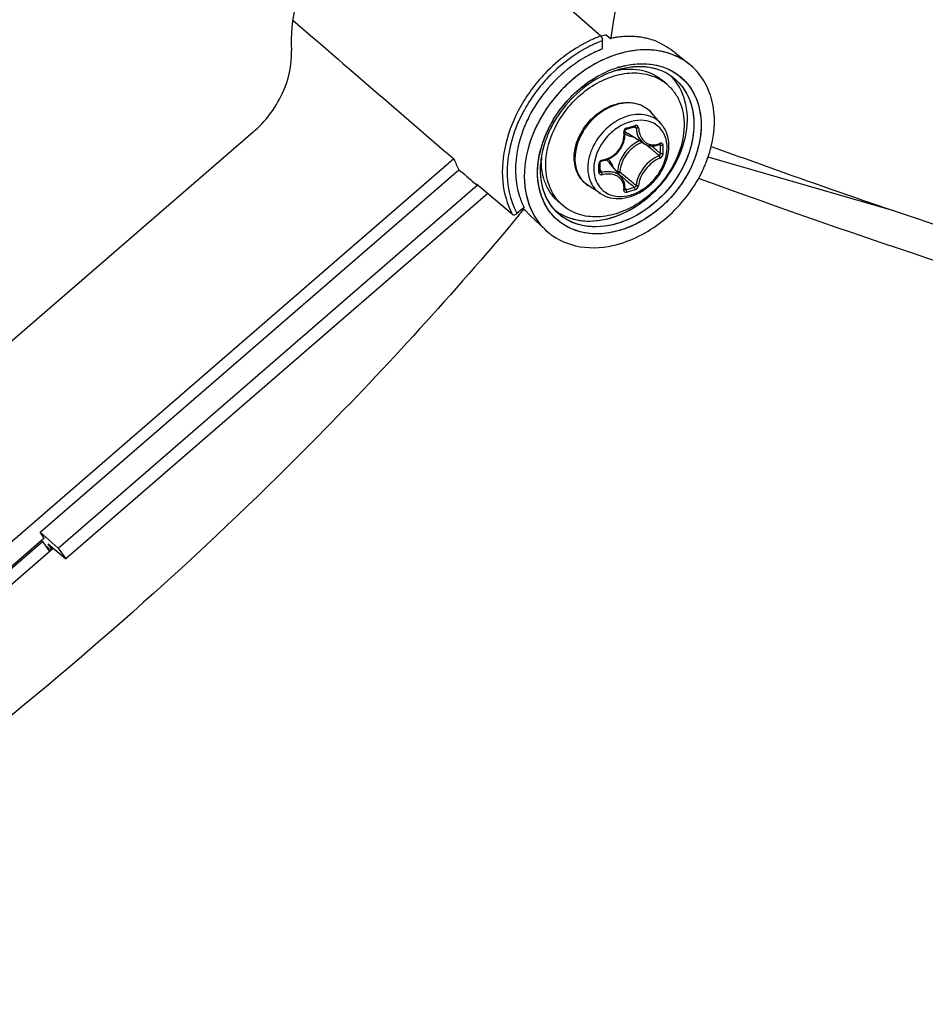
# Model space of a CAD drawing. Header units: millimetres. Extents: x 0 to 420, y 0 to 297.
# Tile 421 of 514: x 339.88 to 344.98, y 212.04 to 217.59. Entities that reach past the tile are written whole.
import ezdxf

# ---------------------------------------------------------------- set-up
doc = ezdxf.new("R2010")
doc.units = ezdxf.units.MM
doc.header["$LTSCALE"] = 23.1
doc.layers.get('0').update_dxf_attribs({"linetype": 'CONTINUOUS'})

msp = doc.modelspace()

# ---------------------------------------------------------------- linework, layer by layer
at = {"color": 7, "linetype": 'Continuous'}
for p, q in [((342.9529, 217.67), (343.153, 217.4937)), ((343.1629, 217.4208), (343.1629, 217.4677)), ((343.1837, 217.5004), (343.2082, 217.4802)), ((343.2102, 217.4959), (343.2075, 217.4803)), ((343.2105, 217.4954), (343.208, 217.4798)), ((343.2092, 217.4804), (343.2082, 217.4802)), ((343.2082, 217.4802), (343.2092, 217.4804)), ((343.2092, 217.4804), (343.2082, 217.4802)), ((343.5692, 217.4003), (343.6515, 217.3346)), ((343.2461, 217.3155), (343.2469, 217.3157)), ((343.5268, 217.22), (343.5018, 217.2417)), ((343.4917, 217.0001), (343.4364, 217.0626)), ((343.2966, 216.9687), (343.3115, 216.9729)), ((343.3408, 216.9815), (343.352, 216.9755)), ((343.3429, 216.9804), (343.3458, 216.9788)), ((341.1934, 216.9514), (337.052, 213.3649)), ((343.3978, 216.8863), (343.3049, 216.9438)), ((343.4381, 216.8739), (343.4405, 216.8719)), ((343.4816, 216.882), (343.4887, 216.8783)), ((343.4854, 216.8838), (343.4845, 216.8832)), ((343.4845, 216.8832), (343.4858, 216.8836)), ((343.4858, 216.8836), (343.4864, 216.8837)), ((342.3255, 216.8007), (339.5969, 214.4376)), ((344.8041, 216.5089), (343.7572, 216.8111)), ((339.9944, 214.6968), (342.3537, 216.74)), ((343.1484, 216.7592), (343.1483, 216.7779)), ((343.1483, 216.7306), (343.1485, 216.7541)), ((343.1485, 216.7541), (343.1484, 216.7592)), ((343.27, 216.6974), (343.2, 216.7808)), ((343.1484, 216.7375), (343.1577, 216.7251)), ((343.2469, 216.7302), (343.2433, 216.7292)), ((343.2566, 216.7134), (343.2722, 216.7001)), ((343.2566, 216.7134), (343.2722, 216.7001)), ((343.2722, 216.7001), (343.29, 216.6851)), ((343.7083, 216.6895), (343.7034, 216.6913)), ((343.7085, 216.6893), (343.7035, 216.6912)), ((340.0959, 214.608), (342.4563, 216.6522)), ((342.4392, 216.6668), (342.4422, 216.6642)), ((342.4422, 216.6642), (342.4563, 216.6522)), ((342.6553, 216.488), (342.4525, 216.659)), ((342.4563, 216.6522), (342.4526, 216.659)), ((343.1503, 216.6058), (343.0806, 216.6517)), ((343.2878, 216.6292), (343.2887, 216.6284)), ((343.2885, 216.6363), (343.2945, 216.6281)), ((342.5157, 216.6057), (340.1383, 214.5468)), ((343.2887, 216.6284), (343.2896, 216.6279)), ((342.7208, 216.5276), (342.6802, 216.4924)), ((342.7151, 216.5215), (342.728, 216.5095)), ((342.9376, 216.5397), (342.9126, 216.5613)), ((342.6851, 216.4762), (342.6784, 216.4684)), ((342.6911, 216.4834), (342.6785, 216.4684)), ((342.691, 216.4835), (342.6851, 216.4762)), ((342.7188, 216.5171), (342.7162, 216.5139)), ((342.719, 216.517), (342.7164, 216.5138)), ((342.7531, 216.4833), (342.728, 216.5095)), ((342.7531, 216.4833), (342.8421, 216.3999)), ((343.261, 216.3237), (343.2642, 216.3246)), ((340.0171, 214.664), (339.9944, 214.6968)), ((339.9944, 214.6968), (340.0959, 214.608)), ((339.6553, 214.3407), (340.007, 214.6453)), ((340.0171, 214.664), (339.6565, 214.3517)), ((340.007, 214.6453), (340.0013, 214.6503)), ((340.007, 214.6453), (340.046, 214.589)), ((340.0604, 214.6015), (340.0398, 214.6312)), ((340.0398, 214.6312), (340.1383, 214.5468)), ((339.7089, 214.2971), (340.0674, 214.6076)), ((340.0549, 214.5967), (340.0199, 214.6267)), ((340.0959, 214.608), (340.1383, 214.5468))]:
    msp.add_line(p, q, dxfattribs=at)
for points in [[(343.2887, 216.9457), (343.2878, 216.9562), (343.2879, 216.9576), (343.2881, 216.9591), (343.2886, 216.9607), (343.2892, 216.9622), (343.2901, 216.9637), (343.2911, 216.965), (343.2922, 216.9662), (343.2935, 216.9672), (343.2948, 216.968), (343.2961, 216.9686), (343.2966, 216.9687)], [(343.3115, 216.9729), (343.3203, 216.9754), (343.3292, 216.978), (343.344, 216.9824)], [(343.344, 216.9824), (343.3446, 216.9826), (343.3456, 216.9827), (343.3465, 216.9826), (343.3473, 216.9824), (343.3476, 216.9823)], [(343.1591, 216.7893), (343.1688, 216.7911), (343.1815, 216.7947), (343.1938, 216.7993), (343.2058, 216.805), (343.2173, 216.8118), (343.2282, 216.8195), (343.2385, 216.8282), (343.2479, 216.8376), (343.2566, 216.8479), (343.2643, 216.8587), (343.2711, 216.8702), (343.2768, 216.8822), (343.2815, 216.8945), (343.285, 216.9071), (343.2874, 216.9199), (343.2887, 216.9328), (343.2887, 216.9457)], [(343.3977, 216.8863), (343.4014, 216.8841), (343.4098, 216.8801), (343.4187, 216.877), (343.4279, 216.875), (343.4374, 216.8739)], [(343.4374, 216.8739), (343.4472, 216.8739), (343.4571, 216.8749), (343.4671, 216.8771), (343.4771, 216.8802), (343.4845, 216.8832)], [(343.1483, 216.7779), (343.1484, 216.7787), (343.1486, 216.78), (343.1491, 216.7814), (343.1498, 216.7828), (343.1507, 216.7841), (343.1518, 216.7854), (343.153, 216.7865), (343.1544, 216.7874), (343.1558, 216.7882), (343.1572, 216.7888), (343.1587, 216.7892), (343.1591, 216.7893)], [(343.149, 216.7282), (343.1487, 216.7287), (343.1484, 216.7294), (343.1483, 216.7302), (343.1483, 216.7306)], [(343.2832, 216.6749), (343.2794, 216.6833), (343.2747, 216.6912), (343.27, 216.6974)], [(343.2879, 216.6301), (343.2886, 216.6373), (343.2888, 216.6472), (343.2879, 216.6568), (343.2861, 216.6661), (343.2832, 216.6749)], [(343.2878, 216.6292), (343.2878, 216.6292), (343.2879, 216.6291), (343.2878, 216.6292), (343.2878, 216.6295), (343.2879, 216.6301)]]:
    msp.add_lwpolyline(points, dxfattribs=at)
for centre, radius, start, end in [((343.4433, 216.7327), 0.8147, 116.4045, 120.9289), ((343.4276, 216.7638), 0.7799, 114.0556, 116.3878), ((343.4225, 216.775), 0.7676, 113.8899, 114.0499), ((343.4212, 216.7778), 0.7645, 113.4648, 113.8901), ((343.4147, 216.7932), 0.7478, 110.8768, 113.473), ((343.4182, 216.7887), 0.7255, 110.6059, 113.5943), ((343.4083, 216.8096), 0.7302, 110.4685, 110.8683), ((343.3013, 216.9338), 0.5786, 103.1888, 104.6617), ((343.2983, 216.9465), 0.5656, 101.6934, 103.189), ((343.3193, 216.9442), 0.5474, 98.9734, 101.6025), ((343.3193, 216.9443), 0.5473, 98.9734, 101.6041), ((343.3165, 216.9619), 0.5295, 96.6889, 98.9718), ((343.3165, 216.9619), 0.5294, 96.6886, 98.9718), ((343.3143, 216.9815), 0.5098, 93.8318, 96.6928), ((343.3129, 217.0019), 0.4893, 91.4737, 93.8283), ((343.3129, 217.0019), 0.4893, 91.4736, 93.8285), ((343.3124, 217.021), 0.4702, 88.3667, 91.4766), ((343.3128, 217.0379), 0.4533, 85.9726, 88.3618), ((343.3141, 217.0546), 0.4366, 82.5485, 85.9784), ((343.3161, 217.0702), 0.4208, 80.1966, 82.5411), ((343.3184, 217.0838), 0.407, 76.2109, 80.2031), ((343.3212, 217.0953), 0.3952, 74.1671, 76.2009), ((343.3256, 217.1101), 0.3798, 67.9223, 74.1936), ((343.2422, 216.9746), 0.5373, 58.5675, 65.1127), ((343.4662, 216.6946), 0.8592, 122.0314, 124.7653), ((343.4535, 216.7159), 0.8064, 116.5419, 123.9809), ((343.4567, 216.7097), 0.8413, 120.9096, 122.0256), ((343.4113, 216.7749), 0.692, 111.0355, 118.245), ((343.4329, 216.7555), 0.7618, 114.8201, 116.4872), ((343.4278, 216.7663), 0.7498, 113.9575, 114.8181), ((343.4253, 216.772), 0.7436, 113.5833, 113.9569), ((343.4935, 216.6569), 0.9057, 124.824, 135.0673), ((343.4937, 216.6571), 0.8776, 124.0112, 135.1134), ((343.4316, 216.7359), 0.736, 118.1969, 120.8141), ((343.5095, 216.64), 0.929, 135.0228, 135.3234), ((343.3907, 216.8177), 0.5051, 106.8935, 109.0217), ((343.3902, 216.8204), 0.5024, 107.325, 109.0726), ((343.3856, 216.8351), 0.487, 106.1133, 107.3224), ((343.3217, 216.8992), 0.4083, 100.9863, 101.4562), ((343.3876, 216.8278), 0.4945, 106.0617, 106.8891), ((343.3209, 216.9038), 0.4037, 99.9899, 100.9873), ((343.4009, 216.8212), 0.518, 106.1134, 107.3858), ((343.3835, 216.8423), 0.4795, 105.1134, 106.1115), ((343.3858, 216.8341), 0.488, 105.118, 106.062), ((343.3808, 216.8528), 0.4686, 102.1752, 105.1211), ((343.3841, 216.8404), 0.4814, 104.2982, 105.1178), ((343.3814, 216.8513), 0.4702, 102.206, 104.3032), ((343.3756, 216.8777), 0.4432, 97.0037, 102.1986), ((343.3756, 216.8793), 0.4416, 97.0256, 102.2393), ((343.3718, 216.9075), 0.4132, 93.5516, 96.9852), ((343.3713, 216.9122), 0.4084, 93.525, 96.9991), ((343.3698, 216.9379), 0.3827, 87.9835, 93.5437), ((343.37, 216.9386), 0.382, 88.0031, 93.5752), ((343.3706, 216.9627), 0.3579, 84.1499, 87.9618), ((343.3707, 216.9641), 0.3565, 84.1477, 87.9747), ((343.3731, 216.9866), 0.3339, 77.9609, 84.1695), ((343.3773, 217.0067), 0.3133, 73.9237, 77.9326), ((343.3776, 217.0081), 0.3119, 73.9067, 77.9342), ((343.3815, 217.0216), 0.2979, 66.5843, 73.9187), ((343.3819, 217.0224), 0.297, 66.58, 73.9364), ((343.3859, 217.032), 0.2865, 62.9399, 66.5552), ((343.3861, 217.0325), 0.286, 62.9284, 66.5497), ((343.4346, 217.063), 0.3475, 49.4339, 51.3906), ((343.4347, 217.0631), 0.3474, 49.4293, 51.3842), ((343.5136, 216.6362), 0.9065, 135.3741, 142.5014), ((343.5108, 216.6389), 0.9026, 135.0598, 135.3701), ((343.3604, 217.0278), 0.2542, 49.1138, 56.5118), ((343.3915, 217.0428), 0.2744, 51.4497, 62.9668), ((343.3917, 217.043), 0.2742, 51.4535, 62.9817), ((343.3491, 217.0655), 0.2832, 42.6021, 45.798), ((343.3482, 217.0647), 0.2844, 41.9998, 42.6077), ((343.3482, 217.0647), 0.2844, 41.9994, 42.6035), ((343.4987, 216.6471), 0.888, 142.4789, 150.9431), ((343.4695, 216.6639), 0.8543, 150.9746, 153.659), ((343.3211, 216.9605), 0.1539, 50.5352, 52.3899), ((343.3213, 216.9607), 0.1537, 47.2036, 50.5349), ((343.3207, 216.9601), 0.1545, 41.5302, 47.1948), ((343.4232, 216.6951), 0.7576, 152.8015, 159.4938), ((343.4693, 216.6699), 0.6822, 148.6473, 151.2064), ((343.4647, 216.6729), 0.6767, 148.9151, 151.2116), ((343.4678, 216.6582), 0.7526, 153.6676, 157.5399), ((343.4366, 216.6871), 0.6452, 154.6481, 155.8131), ((343.4454, 216.6829), 0.655, 154.56, 155.0422), ((343.4395, 216.6858), 0.6484, 153.6775, 154.6483), ((343.4501, 216.6806), 0.6602, 153.2546, 154.5589), ((343.4427, 216.6842), 0.652, 153.1881, 153.6775), ((343.4576, 216.6768), 0.6686, 151.2113, 153.2534), ((343.4531, 216.6788), 0.6637, 151.2079, 153.1839), ((343.4243, 216.6988), 0.6183, 153.6767, 155.3413), ((343.4315, 216.6954), 0.6262, 153.7083, 155.3285), ((343.4401, 216.6911), 0.6358, 151.5635, 153.7075), ((343.4346, 216.6937), 0.6297, 151.5299, 153.6719), ((342.7666, 218.9082), 2.0045, 285.3931, 286.8075), ((343.3874, 216.777), 0.2433, 109.0409, 109.2293), ((343.4524, 216.6647), 0.7359, 157.4707, 158.1536), ((343.4527, 216.6646), 0.7362, 157.5509, 158.1575), ((343.4205, 216.6937), 0.6279, 155.9524, 161.0863), ((343.4228, 216.6931), 0.6302, 155.795, 160.8721), ((343.4038, 216.7078), 0.5958, 155.2979, 162.5811), ((343.4024, 216.7081), 0.5944, 155.2734, 162.5595), ((343.4413, 216.6848), 0.6505, 155.0416, 155.9787), ((343.3522, 217.0201), 0.0898, 224.1498, 225.1349), ((343.3525, 217.0204), 0.0901, 225.1677, 238.1926), ((343.3809, 216.7072), 0.586, 161.8868, 166.3295), ((343.3703, 216.7103), 0.575, 163.4029, 166.3195), ((343.3359, 216.7283), 0.5249, 164.3197, 170.9065), ((343.3866, 216.7055), 0.5919, 161.7925, 163.4072), ((343.4021, 216.7005), 0.6082, 161.2476, 161.9114), ((343.3968, 216.7022), 0.6027, 161.1154, 161.7953), ((343.4059, 216.6992), 0.6122, 160.8931, 161.248), ((343.3639, 216.7208), 0.5539, 162.6196, 164.3586), ((343.4534, 216.7185), 0.202, 114.0645, 126.4053), ((335.3008, 207.3122), 12.5417, 49.56104, 49.72441), ((336.0359, 208.1736), 11.4092, 49.26308, 49.56466), ((335.4574, 207.3756), 12.4061, 49.65654, 49.94798), ((343.443, 216.9866), 0.1071, 290.317, 292.2631), ((343.4418, 216.9896), 0.1103, 292.2624, 294.0755), ((342.0234, 216.8546), 1.4654, 0.0023, 0.9288), ((342.072, 216.8546), 1.4168, 359.0554, 0.003), ((342.0251, 216.8537), 1.4783, 0.0024, 0.9289), ((342.0742, 216.8537), 1.4292, 359.0555, 0.003), ((342.7431, 216.9575), 0.446, 200.5838, 209.179), ((343.3015, 216.7185), 0.6769, 170.5247, 171.0472), ((343.3499, 216.7149), 0.5541, 166.3496, 168.4291), ((343.2987, 216.7345), 0.4872, 171.288, 173.5683), ((343.297, 216.7346), 0.4855, 172.5131, 173.5712), ((343.307, 216.7333), 0.4956, 170.9522, 172.5114), ((343.2152, 216.7889), 0.3977, 177.1839, 179.9886), ((343.2259, 216.7885), 0.4084, 176.7928, 177.1947), ((343.1309, 216.7228), 0.0902, 40.0257, 53.8865), ((343.4671, 216.7006), 0.2113, 135.0983, 148.1044), ((341.0011, 216.7493), 2.1407, 0.0023, 0.6425), ((341.0811, 216.7493), 2.0607, 359.3452, 0.0019), ((343.1645, 216.7735), 0.0216, 99.0638, 106.7637), ((343.1157, 216.7225), 0.1114, 16.5086, 23.3442), ((343.0438, 217.0596), 0.7557, 333.6724, 336.5867), ((343.0431, 217.0599), 0.7565, 333.6765, 336.5845), ((343.1456, 216.7306), 0.00271, 351.6033, 359.3214), ((350.9128, 225.8144), 11.8794, 229.89404, 230.16205), ((350.4029, 225.1067), 11.0235, 229.81565, 230.16603), ((349.9644, 224.6772), 10.3986, 230.16047, 230.51372), ((343.0321, 217.0653), 0.7688, 333.0374, 333.3366), ((343.0337, 217.0645), 0.767, 333.3366, 333.6826), ((343.0351, 217.0638), 0.7653, 333.334, 333.6776), ((342.9197, 218.0152), 1.4368, 285.1211, 287.0773), ((343.0981, 216.7224), 0.4248, 197.27, 198.3056), ((342.9203, 218.0133), 1.4495, 285.1302, 287.0863), ((343.1041, 216.7319), 0.2543, 221.708, 229.0965), ((343.0476, 216.6906), 0.4174, 207.3865, 208.3459), ((327.507, 229.1741), 19.7891, 320.11157, 320.22603), ((343.1055, 216.6716), 0.3791, 208.289, 208.5081), ((343.0651, 216.7376), 0.283, 232.5931, 236.2897), ((343.0666, 216.7398), 0.2857, 236.2889, 238.5573), ((343.0665, 216.7398), 0.2856, 236.2886, 238.5626), ((343.0942, 216.8866), 0.5872, 282.3173, 286.1187), ((343.0944, 216.8862), 0.5867, 282.3149, 286.1264), ((343.0896, 216.9032), 0.6044, 286.1021, 286.4733), ((343.0899, 216.9021), 0.6032, 286.1108, 286.476), ((343.0888, 216.9059), 0.6072, 286.4732, 286.7889)]:
    msp.add_arc(centre, radius, start, end, dxfattribs=at)
for centre, major_axis, start_param, end_param in [((334.5023, 224.5463), (24.6843, -21.5865), -1.267664, -1.229101), ((331.2437, 227.3754), (26.332, -23.0274), -1.116057, -1.112472)]:
    msp.add_ellipse(centre, major_axis=major_axis, ratio=0.02203, start_param=start_param, end_param=end_param, dxfattribs=at)
for points, knots in [([(343.4239, 220.3639), (343.4239, 220.1109), (343.4074, 219.1518), (343.3233, 218.1928), (343.2105, 217.4954)], [0, 0, 0, 0, 0.263653, 1, 1, 1, 1]), ([(341.8828, 218.3695), (341.734, 218.2512), (341.4945, 217.9597), (341.3995, 217.5877), (341.4093, 217.4125)], [0, 0, 0, 0, 0.520027, 1, 1, 1, 1]), ([(343.1629, 217.4677), (343.1629, 217.4751), (343.1602, 217.4848), (343.1545, 217.4924), (343.153, 217.4937)], [0, 0, 0, 0, 0.78628, 1, 1, 1, 1]), ([(341.1934, 216.9514), (341.2619, 217.0107), (341.3713, 217.1523), (341.4139, 217.3293), (341.4093, 217.4125)], [0, 0, 0, 0, 0.520578, 1, 1, 1, 1]), ([(343.5641, 217.3858), (343.5226, 217.4028), (343.4294, 217.4224), (343.2285, 217.4019), (343.0855, 217.3245), (343.0034, 217.2566)], [0, 0, 0, 0, 0.224372, 0.466489, 1, 1, 1, 1]), ([(343.5629, 217.3863), (343.5171, 217.4049), (343.4129, 217.4245), (343.3089, 217.4088), (343.2571, 217.3938)], [0, 0, 0, 0, 0.478686, 1, 1, 1, 1]), ([(343.0545, 217.368), (343.0226, 217.3489), (342.8995, 217.2626), (342.8009, 217.1418), (342.7494, 217.0414)], [0, 0, 0, 0, 0.247907, 1, 1, 1, 1]), ([(343.2571, 217.3938), (343.2348, 217.3874), (343.1437, 217.3553), (343.0601, 217.3035), (343.0037, 217.2569)], [0, 0, 0, 0, 0.241167, 1, 1, 1, 1]), ([(343.2261, 217.2952), (343.1908, 217.283), (343.0503, 217.2169), (342.9369, 217.097), (342.881, 216.9939)], [0, 0, 0, 0, 0.241356, 1, 1, 1, 1]), ([(343.2261, 217.2952), (343.1908, 217.2831), (343.0503, 217.2169), (342.9369, 217.097), (342.881, 216.9939)], [0, 0, 0, 0, 0.241241, 1, 1, 1, 1]), ([(343.1023, 217.2473), (343.1138, 217.2547), (343.1593, 217.2821), (343.2084, 217.3037), (343.2461, 217.3155)], [0, 0, 0, 0, 0.256629, 1, 1, 1, 1]), ([(343.2469, 217.3157), (343.3041, 217.3335), (343.4205, 217.3497), (343.5337, 217.3116), (343.5783, 217.2811)], [0, 0, 0, 0, 0.52615, 1, 1, 1, 1]), ([(343.2508, 217.3014), (343.2961, 217.3093), (343.3662, 217.3094), (343.4501, 217.2793), (343.486, 217.2554), (343.5018, 217.2417)], [0, 0, 0, 0, 0.519584, 0.762839, 1, 1, 1, 1]), ([(343.2571, 217.3188), (343.3138, 217.3351), (343.4289, 217.3485), (343.5904, 217.2908), (343.6975, 217.1588), (343.7296, 216.9841), (343.6905, 216.7963), (343.5595, 216.5647), (343.3848, 216.4345), (343.2573, 216.3976)], [0, 0, 0, 0, 0.121621, 0.231441, 0.339036, 0.455715, 0.58604, 0.726441, 1, 1, 1, 1]), ([(343.7753, 216.8719), (343.7958, 216.9559), (343.8017, 217.0884), (343.7399, 217.2421), (343.6893, 217.3025), (343.6606, 217.327)], [0, 0, 0, 0, 0.528621, 0.769184, 1, 1, 1, 1]), ([(343.7753, 216.8717), (343.7958, 216.9557), (343.8017, 217.0883), (343.7399, 217.242), (343.6893, 217.3025), (343.6606, 217.327)], [0, 0, 0, 0, 0.528422, 0.769016, 1, 1, 1, 1]), ([(342.8489, 217.2932), (342.7925, 217.2361), (342.6957, 217.1093), (342.6078, 216.8952), (342.5871, 216.6797), (342.6244, 216.5446), (342.6553, 216.488)], [0, 0, 0, 0, 0.27368, 0.537112, 0.779952, 1, 1, 1, 1]), ([(343.0037, 217.2569), (342.9785, 217.2361), (342.8837, 217.1475), (342.8098, 217.0362), (342.7727, 216.9467)], [0, 0, 0, 0, 0.252039, 1, 1, 1, 1]), ([(343.0034, 217.2566), (342.9379, 217.2024), (342.8614, 217.1157), (342.8058, 217.0172), (342.7933, 216.992)], [0, 0, 0, 0, 0.751657, 1, 1, 1, 1]), ([(342.8425, 216.7674), (342.8425, 216.8479), (342.881, 216.9729), (342.9785, 217.1094), (343.0744, 217.1966), (343.1833, 217.2579), (343.2971, 217.2884), (343.407, 217.285), (343.4728, 217.2583), (343.5007, 217.2398)], [0, 0, 0, 0, 0.254142, 0.391, 0.527564, 0.659013, 0.781772, 0.894694, 1, 1, 1, 1]), ([(342.8852, 217.0223), (342.9258, 217.0898), (342.996, 217.1712), (343.0805, 217.2332), (343.1023, 217.2473)], [0, 0, 0, 0, 0.752114, 1, 1, 1, 1]), ([(342.8867, 217.0249), (342.9007, 217.0477), (342.9612, 217.1353), (343.0417, 217.2092), (343.1091, 217.2515)], [0, 0, 0, 0, 0.251758, 1, 1, 1, 1]), ([(343.5625, 217.2574), (343.591, 217.2347), (343.6404, 217.1759), (343.6782, 217.0637), (343.6792, 216.9373), (343.6323, 216.7604), (343.4967, 216.5636), (343.3309, 216.4617), (343.2427, 216.4363)], [0, 0, 0, 0, 0.104524, 0.214592, 0.333967, 0.462949, 0.735941, 1, 1, 1, 1]), ([(343.629, 216.9255), (343.642, 216.9851), (343.6476, 217.1042), (343.5959, 217.2145), (343.5595, 217.255)], [0, 0, 0, 0, 0.52857, 1, 1, 1, 1]), ([(343.629, 216.9255), (343.642, 216.9851), (343.6476, 217.1042), (343.5959, 217.2145), (343.5595, 217.255)], [0, 0, 0, 0, 0.528563, 1, 1, 1, 1]), ([(343.5626, 217.2574), (343.5937, 217.2325), (343.6471, 217.1664), (343.6825, 217.0399), (343.6739, 216.8993), (343.6413, 216.8072), (343.619, 216.7623)], [0, 0, 0, 0, 0.222971, 0.459982, 0.719377, 1, 1, 1, 1]), ([(343.5783, 217.2811), (343.6146, 217.2563), (343.6782, 217.1875), (343.7228, 217.0497), (343.7162, 216.8946), (343.6807, 216.7928), (343.6561, 216.7431)], [0, 0, 0, 0, 0.223214, 0.459267, 0.718396, 1, 1, 1, 1]), ([(343.5268, 217.22), (343.542, 217.2069), (343.5697, 217.1764), (343.6107, 217.1018), (343.6219, 217.0361), (343.6219, 216.9924)], [0, 0, 0, 0, 0.238021, 0.481682, 1, 1, 1, 1]), ([(343.4151, 217.0825), (343.3988, 217.095), (343.3594, 217.1141), (343.2919, 217.1195), (343.2213, 217.1031), (343.1531, 217.0669), (343.0927, 217.0139), (343.0311, 216.9299), (343.0066, 216.8522), (343.0066, 216.8022)], [0, 0, 0, 0, 0.104897, 0.216899, 0.338904, 0.47012, 0.607003, 0.744549, 1, 1, 1, 1]), ([(343.0113, 216.8727), (343.0239, 216.9224), (343.075, 217.016), (343.1603, 217.08), (343.2077, 217.0995)], [0, 0, 0, 0, 0.499995, 1, 1, 1, 1]), ([(343.2077, 217.0995), (343.2283, 217.108), (343.2702, 217.1199), (343.334, 217.1204), (343.3921, 217.1018), (343.4236, 217.077), (343.4364, 217.0626)], [0, 0, 0, 0, 0.270574, 0.524505, 0.765155, 1, 1, 1, 1]), ([(342.7039, 217.043), (342.6953, 217.0257), (342.6644, 216.9575), (342.6429, 216.8848), (342.6338, 216.8299)], [0, 0, 0, 0, 0.256832, 1, 1, 1, 1]), ([(343.4223, 217.0443), (343.4046, 217.0496), (343.3659, 217.0546), (343.3064, 217.0453), (343.2472, 217.0204), (343.1737, 216.9689), (343.1037, 216.8804), (343.0794, 216.7924), (343.0794, 216.7502)], [0, 0, 0, 0, 0.108641, 0.225762, 0.35139, 0.483442, 0.751147, 1, 1, 1, 1]), ([(343.4411, 217.0062), (343.4214, 217.0148), (343.3756, 217.0234), (343.3304, 217.0146), (343.308, 217.0069)], [0, 0, 0, 0, 0.475923, 1, 1, 1, 1]), ([(343.4917, 217.0001), (343.4826, 217.0103), (343.4612, 217.0286), (343.4356, 217.0402), (343.4223, 217.0443)], [0, 0, 0, 0, 0.49562, 1, 1, 1, 1]), ([(343.6219, 216.9924), (343.6219, 216.9083), (343.5801, 216.7779), (343.4753, 216.638), (343.373, 216.5507), (343.2579, 216.4925), (343.1394, 216.4684), (343.0275, 216.4818), (342.9636, 216.5172), (342.9376, 216.5397)], [0, 0, 0, 0, 0.256473, 0.394543, 0.531644, 0.662632, 0.784011, 0.89531, 1, 1, 1, 1]), ([(343.3073, 217.0067), (343.2804, 216.9973), (343.2284, 216.9682), (343.1478, 216.8868), (343.1132, 216.8003), (343.1132, 216.7445)], [0, 0, 0, 0, 0.249772, 0.51087, 1, 1, 1, 1]), ([(343.2987, 216.9757), (343.2937, 216.9743), (343.2849, 216.9674), (343.2819, 216.9565), (343.2825, 216.9514)], [0, 0, 0, 0, 0.497141, 1, 1, 1, 1]), ([(343.2987, 216.9757), (343.2988, 216.9748), (343.2989, 216.9725), (343.2982, 216.9692), (343.2966, 216.9687)], [0, 0, 0, 0, 0.348, 1, 1, 1, 1]), ([(343.3462, 216.9894), (343.3463, 216.9885), (343.3464, 216.9862), (343.3456, 216.9829), (343.344, 216.9824)], [0, 0, 0, 0, 0.339767, 1, 1, 1, 1]), ([(343.3653, 216.9753), (343.3651, 216.9798), (343.3618, 216.987), (343.3531, 216.9905), (343.3484, 216.99), (343.3462, 216.9894)], [0, 0, 0, 0, 0.502703, 0.74499, 1, 1, 1, 1]), ([(343.352, 216.9755), (343.3519, 216.9762), (343.3514, 216.9789), (343.3494, 216.9813), (343.3476, 216.9823)], [0, 0, 0, 0, 0.264576, 1, 1, 1, 1]), ([(343.352, 216.9755), (343.353, 216.9572), (343.3605, 216.9226), (343.384, 216.8948), (343.3977, 216.8863)], [0, 0, 0, 0, 0.531229, 1, 1, 1, 1]), ([(343.3653, 216.9752), (343.363, 216.9746), (343.3585, 216.9741), (343.3539, 216.9746), (343.352, 216.9755)], [0, 0, 0, 0, 0.5364, 1, 1, 1, 1]), ([(343.3653, 216.9753), (343.3661, 216.9628), (343.3704, 216.9391), (343.3868, 216.9082), (343.4119, 216.8868), (343.4326, 216.8811), (343.4429, 216.8804)], [0, 0, 0, 0, 0.279104, 0.533854, 0.769255, 1, 1, 1, 1]), ([(343.5261, 216.8637), (343.5261, 216.8794), (343.5227, 216.9098), (343.5059, 216.9515), (343.4783, 216.9852), (343.454, 217.0005), (343.4411, 217.0062)], [0, 0, 0, 0, 0.267263, 0.518158, 0.759229, 1, 1, 1, 1]), ([(343.536, 216.8749), (343.536, 216.8979), (343.5293, 216.9434), (343.5063, 216.9836), (343.4917, 217.0001)], [0, 0, 0, 0, 0.512429, 1, 1, 1, 1]), ([(342.7136, 216.9605), (342.7021, 216.9296), (342.6669, 216.8121), (342.6658, 216.682), (342.6925, 216.5963)], [0, 0, 0, 0, 0.268826, 1, 1, 1, 1]), ([(342.7694, 216.9385), (342.7393, 216.8635), (342.7046, 216.711), (342.7377, 216.5549), (342.7717, 216.4919)], [0, 0, 0, 0, 0.530167, 1, 1, 1, 1]), ([(342.7694, 216.9385), (342.7394, 216.8638), (342.7048, 216.712), (342.7373, 216.5566), (342.7708, 216.4936)], [0, 0, 0, 0, 0.530022, 1, 1, 1, 1]), ([(343.1611, 216.7948), (343.1788, 216.7976), (343.2139, 216.8107), (343.2556, 216.8479), (343.2811, 216.8972), (343.2846, 216.934), (343.2825, 216.9514)], [0, 0, 0, 0, 0.24849, 0.504031, 0.757203, 1, 1, 1, 1]), ([(343.2073, 216.4685), (343.3096, 216.4981), (343.4972, 216.6234), (343.6062, 216.8202), (343.629, 216.9255)], [0, 0, 0, 0, 0.496993, 1, 1, 1, 1]), ([(343.2825, 216.9513), (343.2839, 216.9518), (343.2861, 216.9525), (343.288, 216.9546), (343.2879, 216.9555)], [0, 0, 0, 0, 0.63264, 1, 1, 1, 1]), ([(343.2886, 216.9438), (343.2919, 216.9414), (343.3059, 216.9324), (343.3222, 216.9272), (343.3345, 216.9254)], [0, 0, 0, 0, 0.245283, 1, 1, 1, 1]), ([(343.5823, 216.7933), (343.5876, 216.804), (343.6071, 216.8466), (343.6216, 216.8914), (343.629, 216.9255)], [0, 0, 0, 0, 0.255254, 1, 1, 1, 1]), ([(343.003, 216.8079), (343.003, 216.8132), (343.0037, 216.835), (343.0073, 216.8567), (343.0113, 216.8727)], [0, 0, 0, 0, 0.244438, 1, 1, 1, 1]), ([(343.1371, 216.6549), (343.1476, 216.6382), (343.1765, 216.6084), (343.2366, 216.5869), (343.3043, 216.59), (343.3724, 216.6159), (343.4346, 216.6614), (343.4995, 216.7391), (343.5261, 216.8149), (343.5261, 216.8637)], [0, 0, 0, 0, 0.105488, 0.213714, 0.331476, 0.460622, 0.598286, 0.738716, 1, 1, 1, 1]), ([(343.1503, 216.6058), (343.1674, 216.5946), (343.2072, 216.5783), (343.2728, 216.5756), (343.3396, 216.5929), (343.4027, 216.6278), (343.4578, 216.6775), (343.5141, 216.756), (343.536, 216.8282), (343.536, 216.8749)], [0, 0, 0, 0, 0.11076, 0.226584, 0.349536, 0.479279, 0.613227, 0.747471, 1, 1, 1, 1]), ([(343.3335, 216.8811), (343.3255, 216.8752), (343.2956, 216.8499), (343.2723, 216.8165), (343.261, 216.7894)], [0, 0, 0, 0, 0.251119, 1, 1, 1, 1]), ([(343.385, 216.8943), (343.3788, 216.8919), (343.3541, 216.8808), (343.332, 216.8642), (343.3175, 216.8497)], [0, 0, 0, 0, 0.242416, 1, 1, 1, 1]), ([(343.4429, 216.8804), (343.446, 216.8802), (343.4586, 216.88), (343.4712, 216.8828), (343.4802, 216.8862)], [0, 0, 0, 0, 0.242499, 1, 1, 1, 1]), ([(343.4868, 216.8889), (343.4868, 216.8883), (343.4868, 216.8866), (343.4863, 216.8847), (343.4854, 216.8838)], [0, 0, 0, 0, 0.296838, 1, 1, 1, 1]), ([(343.4887, 216.8783), (343.4887, 216.8789), (343.4886, 216.8809), (343.4875, 216.883), (343.4863, 216.8837)], [0, 0, 0, 0, 0.295427, 1, 1, 1, 1]), ([(343.5032, 216.8777), (343.5032, 216.8816), (343.5008, 216.8884), (343.4927, 216.8907), (343.4887, 216.8897), (343.4868, 216.8889)], [0, 0, 0, 0, 0.500392, 0.734456, 1, 1, 1, 1]), ([(343.5032, 216.8777), (343.5009, 216.8767), (343.4958, 216.8761), (343.4907, 216.877), (343.4887, 216.8783)], [0, 0, 0, 0, 0.520163, 1, 1, 1, 1]), ([(343.7373, 216.7593), (343.7413, 216.7685), (343.7563, 216.8052), (343.7683, 216.8431), (343.7753, 216.8719)], [0, 0, 0, 0, 0.253863, 1, 1, 1, 1]), ([(343.7373, 216.7593), (343.7413, 216.7685), (343.7563, 216.8051), (343.7683, 216.843), (343.7753, 216.8717)], [0, 0, 0, 0, 0.253897, 1, 1, 1, 1]), ([(343.7752, 216.8716), (343.9399, 216.8114), (344.5787, 216.5817), (345.2225, 216.3659), (345.7028, 216.2154)], [0, 0, 0, 0, 0.258419, 1, 1, 1, 1]), ([(342.6328, 216.8238), (342.6282, 216.7946), (342.618, 216.6848), (342.6398, 216.5704), (342.677, 216.4986)], [0, 0, 0, 0, 0.267535, 1, 1, 1, 1]), ([(343.2573, 216.3976), (343.1921, 216.3788), (343.058, 216.3662), (342.8771, 216.4579), (342.7866, 216.6413), (342.7951, 216.7782), (342.8117, 216.8463)], [0, 0, 0, 0, 0.260056, 0.493494, 0.731313, 1, 1, 1, 1]), ([(342.8854, 216.479), (342.8463, 216.5213), (342.79, 216.6369), (342.7942, 216.7629), (342.8071, 216.826)], [0, 0, 0, 0, 0.471796, 1, 1, 1, 1]), ([(343.0806, 216.6517), (343.0684, 216.6597), (343.0459, 216.6793), (343.0123, 216.73), (343.003, 216.777), (343.003, 216.8079)], [0, 0, 0, 0, 0.241984, 0.486768, 1, 1, 1, 1]), ([(343.0066, 216.8022), (343.0066, 216.7721), (343.0154, 216.7268), (343.0476, 216.678), (343.069, 216.6593), (343.0806, 216.6517)], [0, 0, 0, 0, 0.517982, 0.760912, 1, 1, 1, 1]), ([(343.2179, 216.7666), (343.2166, 216.7698), (343.2106, 216.782), (343.2022, 216.7929), (343.1948, 216.7998)], [0, 0, 0, 0, 0.255247, 1, 1, 1, 1]), ([(343.2878, 216.8122), (343.2837, 216.8056), (343.2695, 216.7797), (343.2612, 216.7502), (343.26, 216.7284)], [0, 0, 0, 0, 0.261592, 1, 1, 1, 1]), ([(343.4814, 216.8185), (343.4647, 216.8124), (343.432, 216.7931), (343.3919, 216.7525), (343.3629, 216.7043), (343.3531, 216.6687), (343.352, 216.6518)], [0, 0, 0, 0, 0.24174, 0.507568, 0.769195, 1, 1, 1, 1]), ([(343.4868, 216.806), (343.4712, 216.8001), (343.4407, 216.7818), (343.4032, 216.7437), (343.3759, 216.6986), (343.3665, 216.6653), (343.3653, 216.6495)], [0, 0, 0, 0, 0.241461, 0.507728, 0.769702, 1, 1, 1, 1]), ([(343.4814, 216.8185), (343.4824, 216.819), (343.4866, 216.822), (343.4888, 216.8274), (343.4887, 216.8312)], [0, 0, 0, 0, 0.233629, 1, 1, 1, 1]), ([(343.4868, 216.806), (343.487, 216.8096), (343.4854, 216.8144), (343.4822, 216.8179), (343.4814, 216.8185)], [0, 0, 0, 0, 0.766459, 1, 1, 1, 1]), ([(343.4868, 216.806), (343.489, 216.8069), (343.4976, 216.8123), (343.5031, 216.8225), (343.5032, 216.8301)], [0, 0, 0, 0, 0.2401, 1, 1, 1, 1]), ([(343.5032, 216.8301), (343.5009, 216.8291), (343.4957, 216.8286), (343.4906, 216.8298), (343.4887, 216.8312)], [0, 0, 0, 0, 0.516682, 1, 1, 1, 1]), ([(342.8145, 216.789), (342.8084, 216.7341), (342.8141, 216.6267), (342.87, 216.5325), (342.9058, 216.499)], [0, 0, 0, 0, 0.52998, 1, 1, 1, 1]), ([(342.8145, 216.7891), (342.8095, 216.7446), (342.8116, 216.6578), (342.8448, 216.5765), (342.8677, 216.5433)], [0, 0, 0, 0, 0.525745, 1, 1, 1, 1]), ([(342.9126, 216.5613), (342.8974, 216.5745), (342.8698, 216.605), (342.8288, 216.6795), (342.8175, 216.7452), (342.8175, 216.789)], [0, 0, 0, 0, 0.238021, 0.481682, 1, 1, 1, 1]), ([(342.9143, 216.5627), (342.8908, 216.5891), (342.8533, 216.6549), (342.8425, 216.7292), (342.8425, 216.7674)], [0, 0, 0, 0, 0.481107, 1, 1, 1, 1]), ([(343.6561, 216.7431), (343.6176, 216.6651), (343.5108, 216.5256), (343.2983, 216.3924), (343.0979, 216.367), (342.962, 216.4131), (342.9078, 216.4549), (342.8854, 216.479)], [0, 0, 0, 0, 0.278581, 0.547647, 0.785737, 0.894485, 1, 1, 1, 1]), ([(343.619, 216.7623), (343.5836, 216.6906), (343.486, 216.5619), (343.2919, 216.4364), (343.1081, 216.4073), (342.9804, 216.4431), (342.9279, 216.4782), (342.9058, 216.499)], [0, 0, 0, 0, 0.277344, 0.546146, 0.78549, 0.894711, 1, 1, 1, 1]), ([(342.9175, 216.4961), (342.9667, 216.466), (343.0929, 216.4353), (343.2867, 216.4849), (343.462, 216.6079), (343.5497, 216.7276), (343.5823, 216.7933)], [0, 0, 0, 0, 0.214983, 0.458112, 0.726161, 1, 1, 1, 1]), ([(343.0794, 216.7502), (343.0794, 216.7429), (343.0807, 216.715), (343.0878, 216.6873), (343.0965, 216.6686)], [0, 0, 0, 0, 0.261199, 1, 1, 1, 1]), ([(343.1132, 216.7445), (343.1132, 216.7284), (343.1168, 216.697), (343.1291, 216.6678), (343.1371, 216.6549)], [0, 0, 0, 0, 0.516185, 1, 1, 1, 1]), ([(343.1583, 216.7942), (343.1536, 216.7928), (343.1454, 216.7872), (343.1416, 216.7778), (343.1417, 216.7733)], [0, 0, 0, 0, 0.515676, 1, 1, 1, 1]), ([(343.1417, 216.7733), (343.1426, 216.7735), (343.1451, 216.7741), (343.1483, 216.7761), (343.1483, 216.7779)], [0, 0, 0, 0, 0.335626, 1, 1, 1, 1]), ([(343.1611, 216.7948), (343.1611, 216.7935), (343.161, 216.7916), (343.1599, 216.7894), (343.1591, 216.7893)], [0, 0, 0, 0, 0.650306, 1, 1, 1, 1]), ([(343.261, 216.7894), (343.2589, 216.7846), (343.2518, 216.7655), (343.2477, 216.7453), (343.2469, 216.7302)], [0, 0, 0, 0, 0.258896, 1, 1, 1, 1]), ([(343.1417, 216.7258), (343.1416, 216.7235), (343.1425, 216.7191), (343.1487, 216.7119), (343.1565, 216.711), (343.1611, 216.712)], [0, 0, 0, 0, 0.245151, 0.483798, 1, 1, 1, 1]), ([(343.1417, 216.7258), (343.1425, 216.7259), (343.1451, 216.7265), (343.148, 216.7284), (343.1483, 216.7302)], [0, 0, 0, 0, 0.321323, 1, 1, 1, 1]), ([(343.149, 216.7282), (343.1499, 216.727), (343.1527, 216.725), (343.1561, 216.7248), (343.1577, 216.7251)], [0, 0, 0, 0, 0.481798, 1, 1, 1, 1]), ([(343.27, 216.6974), (343.2642, 216.7043), (343.2495, 216.7165), (343.2219, 216.7271), (343.1904, 216.7302), (343.1687, 216.7275), (343.1577, 216.7251)], [0, 0, 0, 0, 0.222882, 0.461558, 0.720944, 1, 1, 1, 1]), ([(343.1611, 216.712), (343.161, 216.7144), (343.1603, 216.7189), (343.1588, 216.7233), (343.1577, 216.7251)], [0, 0, 0, 0, 0.526671, 1, 1, 1, 1]), ([(343.2733, 216.6765), (343.2686, 216.6844), (343.2553, 216.699), (343.2279, 216.7123), (343.1953, 216.7169), (343.1726, 216.7145), (343.1611, 216.712)], [0, 0, 0, 0, 0.221381, 0.457911, 0.717649, 1, 1, 1, 1]), ([(343.247, 216.7302), (343.2493, 216.7308), (343.2538, 216.7309), (343.2583, 216.7296), (343.26, 216.7284)], [0, 0, 0, 0, 0.526419, 1, 1, 1, 1]), ([(343.247, 216.7302), (343.247, 216.7297), (343.2471, 216.7273), (343.2476, 216.725), (343.2483, 216.7233)], [0, 0, 0, 0, 0.234277, 1, 1, 1, 1]), ([(343.2525, 216.7182), (343.2554, 216.7197), (343.2586, 216.7232), (343.2599, 216.7274), (343.26, 216.7284)], [0, 0, 0, 0, 0.762591, 1, 1, 1, 1]), ([(343.2642, 216.3246), (343.3603, 216.3536), (343.5429, 216.4609), (343.6722, 216.6268), (343.7191, 216.7203)], [0, 0, 0, 0, 0.489762, 1, 1, 1, 1]), ([(348.8258, 215.2307), (348.0318, 215.3687), (346.3046, 215.7958), (344.6191, 216.3568), (343.7085, 216.6893)], [0, 0, 0, 0, 0.45396, 1, 1, 1, 1]), ([(343.0965, 216.6686), (343.1024, 216.6559), (343.1176, 216.6321), (343.1388, 216.6134), (343.1503, 216.6058)], [0, 0, 0, 0, 0.504391, 1, 1, 1, 1]), ([(343.2825, 216.6256), (343.2837, 216.6345), (343.2837, 216.6523), (343.2776, 216.6691), (343.2733, 216.6765)], [0, 0, 0, 0, 0.513521, 1, 1, 1, 1]), ([(343.2825, 216.6256), (343.2832, 216.6258), (343.2855, 216.6265), (343.2876, 216.6284), (343.2879, 216.6301)], [0, 0, 0, 0, 0.303916, 1, 1, 1, 1]), ([(343.3416, 216.6417), (343.3429, 216.642), (343.3474, 216.6439), (343.3515, 216.6482), (343.352, 216.6518)], [0, 0, 0, 0, 0.265099, 1, 1, 1, 1]), ([(343.3462, 216.6278), (343.3465, 216.6303), (343.3456, 216.6353), (343.3434, 216.64), (343.3416, 216.6417)], [0, 0, 0, 0, 0.50766, 1, 1, 1, 1]), ([(343.3462, 216.6278), (343.3487, 216.6285), (343.3575, 216.6329), (343.3648, 216.6422), (343.3653, 216.6495)], [0, 0, 0, 0, 0.257299, 1, 1, 1, 1]), ([(343.3653, 216.6495), (343.362, 216.6484), (343.3568, 216.6486), (343.3528, 216.6511), (343.352, 216.6518)], [0, 0, 0, 0, 0.768189, 1, 1, 1, 1]), ([(343.2825, 216.6256), (343.2823, 216.6237), (343.2825, 216.6197), (343.2876, 216.613), (343.2947, 216.613), (343.2987, 216.6141)], [0, 0, 0, 0, 0.250198, 0.477776, 1, 1, 1, 1]), ([(343.2896, 216.6279), (343.2899, 216.6278), (343.2916, 216.6274), (343.2933, 216.6277), (343.2945, 216.6281)], [0, 0, 0, 0, 0.220787, 1, 1, 1, 1]), ([(343.2987, 216.6141), (343.299, 216.6166), (343.2982, 216.6216), (343.2961, 216.6263), (343.2945, 216.6281)], [0, 0, 0, 0, 0.510568, 1, 1, 1, 1]), ([(342.6785, 216.4684), (342.3228, 216.0437), (340.8007, 214.3734), (339.0145, 212.9466), (337.573, 212.0367)], [0, 0, 0, 0, 0.245234, 1, 1, 1, 1]), ([(342.6553, 216.488), (342.6567, 216.4868), (342.6652, 216.4833), (342.6749, 216.4878), (342.6802, 216.4924)], [0, 0, 0, 0, 0.206518, 1, 1, 1, 1]), ([(343.2427, 216.4363), (343.1828, 216.419), (343.0603, 216.4067), (342.9466, 216.4607), (342.9058, 216.499)], [0, 0, 0, 0, 0.526815, 1, 1, 1, 1]), ([(342.9175, 216.496), (342.9578, 216.4714), (343.0564, 216.4412), (343.1573, 216.4541), (343.2073, 216.4685)], [0, 0, 0, 0, 0.475533, 1, 1, 1, 1]), ([(342.842, 216.3999), (342.8883, 216.3565), (343.0135, 216.2929), (343.1514, 216.2982), (343.2195, 216.313)], [0, 0, 0, 0, 0.47652, 1, 1, 1, 1]), ([(342.8421, 216.3999), (342.8883, 216.3565), (343.0135, 216.2929), (343.1514, 216.2982), (343.2195, 216.313)], [0, 0, 0, 0, 0.476476, 1, 1, 1, 1])]:
    msp.add_open_spline(points, degree=3, knots=knots, dxfattribs=at)
for points in [[(343.5692, 217.4003), (343.5543, 217.4122), (343.5386, 217.4231), (343.5224, 217.4331)], [(343.6515, 217.3346), (343.6248, 217.3559), (343.5946, 217.3734), (343.5629, 217.3863)], [(343.6515, 217.3346), (343.6251, 217.3557), (343.5953, 217.373), (343.5641, 217.3858)], [(342.8353, 216.8861), (342.8273, 216.8607), (342.8211, 216.8347), (342.8171, 216.8083)], [(342.6948, 216.589), (342.7018, 216.5679), (342.7105, 216.5473), (342.7208, 216.5276)], [(342.8677, 216.5433), (342.8788, 216.5273), (342.8916, 216.5123), (342.9058, 216.499)], [(342.7708, 216.4936), (342.7892, 216.4589), (342.8134, 216.4268), (342.842, 216.3999)]]:
    msp.add_open_spline(points, degree=3, dxfattribs=at)

doc.saveas('drawing.dxf')
